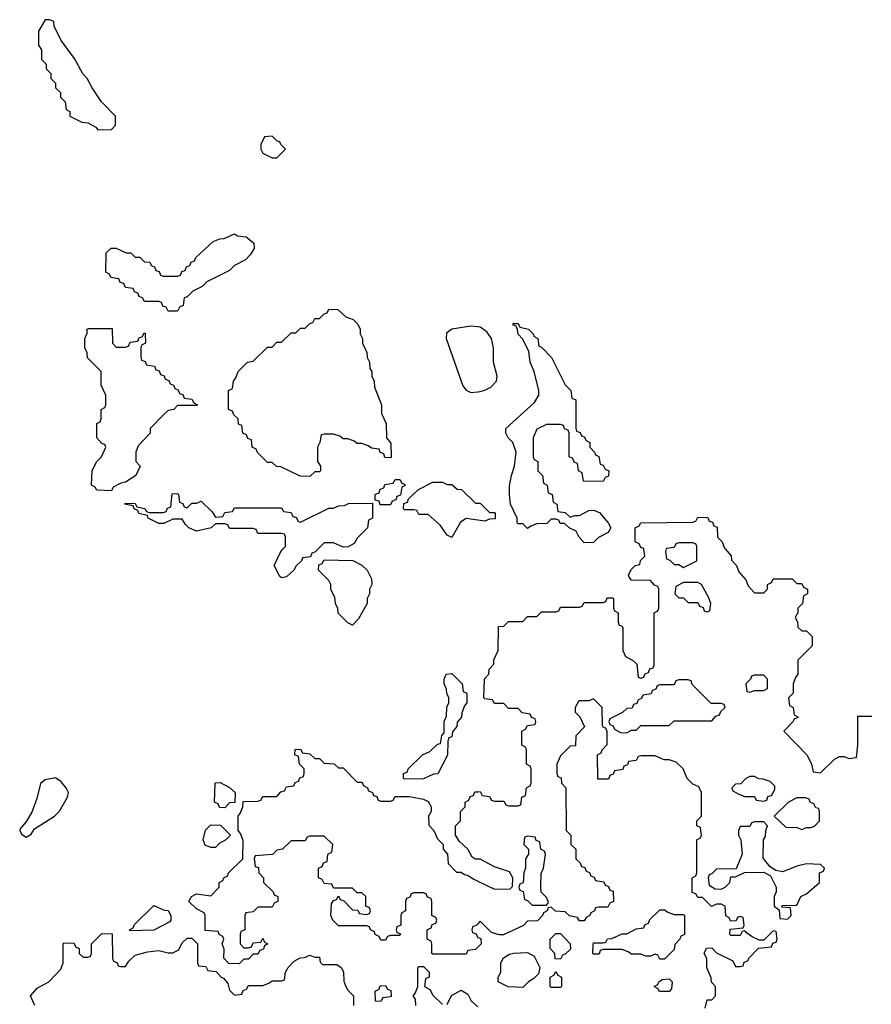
# Model space of a CAD drawing. Header units: inches. Extents: x 2701323 to 2964515, y 494916 to 722124.
# Tile 351 of 656: x 2798062 to 2801664, y 678075 to 682238. Entities that reach past the tile are written whole.
import ezdxf

# ---------------------------------------------------------------- set-up
doc = ezdxf.new("R2010")
doc.units = ezdxf.units.IN
doc.header["$MEASUREMENT"] = 0
for name, color, linetype in [('C7697', 7, 'Continuous'), ('C7698', 7, 'Continuous'), ('C8607', 7, 'Continuous'), ('C8608', 7, 'Continuous')]:
    doc.layers.add(name, color=color, linetype=linetype)

msp = doc.modelspace()

# ---------------------------------------------------------------- linework, layer by layer
at = {"layer": 'C7697', "color": 2, "elevation": 6}
for points in [[(2799324.9, 680000), (2799312.7, 679987.3), (2799298, 679982), (2799292.7, 679967.3), (2799258, 679962), (2799254, 679950), (2799231.6, 679928.4), (2799222, 679910), (2799190, 679882), (2799170, 679878), (2799163.1, 679883.1), (2799138, 679930), (2799166, 679990), (2799176, 680000)], [(2800000, 678316), (2799990, 678306), (2799958, 678302), (2799950, 678286), (2799810, 678286), (2799806, 678290), (2799806, 678330), (2799802, 678342), (2799786, 678350), (2799786, 678390), (2799802, 678398), (2799807.3, 678412.7), (2799822, 678418), (2799826, 678430), (2799822, 678442), (2799806, 678450), (2799806, 678510), (2799802, 678522), (2799787.3, 678527.3), (2799782, 678542), (2799770, 678546), (2799730, 678546), (2799718, 678542), (2799712.7, 678527.3), (2799698, 678522), (2799694, 678510), (2799694, 678470), (2799678, 678462), (2799674, 678450), (2799674, 678410), (2799658, 678402), (2799654, 678390), (2799658, 678378), (2799672.7, 678372.7), (2799670, 678366), (2799630, 678366), (2799618, 678362), (2799610, 678346), (2799590, 678346), (2799582, 678362), (2799566, 678370), (2799562, 678382), (2799546, 678390), (2799542, 678402), (2799530, 678406), (2799410, 678406), (2799386, 678430), (2799378, 678450), (2799380.4, 678499.6), (2799390, 678514), (2799402, 678518), (2799410, 678534), (2799418, 678518), (2799432.7, 678512.7), (2799470, 678474), (2799492.7, 678472.7), (2799498, 678458), (2799530, 678454), (2799542, 678458), (2799546, 678470), (2799542, 678482), (2799526, 678490), (2799526, 678530), (2799510, 678546), (2799490, 678546), (2799470, 678566), (2799390, 678566), (2799382, 678582), (2799350, 678586), (2799342, 678602), (2799326, 678610), (2799326, 678650), (2799342, 678658), (2799347.3, 678672.7), (2799362, 678678), (2799366, 678710), (2799382, 678718), (2799386, 678750), (2799350, 678786), (2799290, 678786), (2799278, 678782), (2799270, 678766), (2799210, 678766), (2799174, 678730), (2799150, 678726), (2799131.6, 678708.4), (2799058, 678702), (2799054, 678690), (2799058, 678658), (2799072.7, 678652.7), (2799074, 678630), (2799094, 678610), (2799094, 678590), (2799134, 678550), (2799138, 678538), (2799154, 678530), (2799154, 678510), (2799138, 678502), (2799130, 678486), (2799070, 678486), (2799050, 678466), (2799018, 678462), (2799014, 678450), (2799014, 678390), (2798998, 678382), (2798994, 678370), (2798994, 678330), (2799010, 678314), (2799030, 678314), (2799042, 678318), (2799050, 678334), (2799082, 678338), (2799090, 678354), (2799098, 678338), (2799112, 678330), (2799098, 678322), (2799092.7, 678307.3), (2799078, 678302), (2799070, 678286), (2799050, 678286), (2799030, 678266), (2799010, 678266), (2798990, 678246), (2798947.3, 678247.3), (2798926, 678270), (2798927.3, 678307.3), (2798918, 678330), (2798926, 678350), (2798922, 678362), (2798906, 678370), (2798902, 678382), (2798847.3, 678387.3), (2798846, 678450), (2798842, 678462), (2798810, 678478), (2798778, 678510), (2798788.9, 678531.1), (2798810, 678542), (2798870, 678534), (2798906, 678570), (2798906, 678590), (2798922, 678598), (2798926, 678610), (2798942, 678618), (2798946, 678630), (2799006, 678690), (2799007.3, 678767.3), (2798996.4, 678796.4), (2798986, 678810), (2798986, 678870), (2798996.4, 678883.6), (2799006, 678910), (2799007.3, 678932.7), (2799070, 678934), (2799082, 678938), (2799090, 678954), (2799150, 678954), (2799167.3, 678972.7), (2799182, 678978), (2799190, 678994), (2799222, 678998), (2799227.3, 679012.7), (2799242, 679018), (2799247.3, 679032.7), (2799262, 679038), (2799266, 679050), (2799266, 679070), (2799246, 679090), (2799242, 679122), (2799226, 679130), (2799227.3, 679152.7), (2799250, 679154), (2799258, 679138), (2799290, 679134), (2799310, 679114), (2799330, 679114), (2799350, 679094), (2799391.6, 679091.6), (2799410, 679074), (2799430, 679074), (2799490, 679014), (2799510, 679014), (2799518, 678998), (2799534, 678990), (2799538, 678978), (2799554, 678970), (2799558, 678958), (2799572.7, 678952.7), (2799578, 678938), (2799590, 678934), (2799630, 678934), (2799642, 678938), (2799650, 678954), (2799710, 678954), (2799770, 678942), (2799790, 678932), (2799802, 678910), (2799802, 678890), (2799792, 678870), (2799792.7, 678832.7), (2799814, 678810), (2799830, 678774), (2799854, 678750), (2799854, 678730), (2799872, 678710), (2799874, 678670), (2799910, 678634), (2799930, 678634), (2799943.6, 678623.6), (2799959.6, 678619.6), (2799983.6, 678603.6), (2800000, 678595.7)], [(2800000, 678688.2), (2799988.4, 678688.4), (2799976.4, 678696.4), (2799958, 678730), (2799923.1, 678763.1), (2799906, 678790), (2799906, 678830), (2799926, 678850), (2799926, 678890), (2799946, 678910), (2799946, 678930), (2799962, 678938), (2799967.3, 678952.7), (2799982, 678958), (2799987.3, 678972.7), (2800000, 678973.4)], [(2800000, 678415.2), (2799992.7, 678407.3), (2799978, 678402), (2799974, 678390), (2799978, 678378), (2799992.7, 678372.7), (2799998, 678358), (2800000, 678357.3)], [(2798126, 678070), (2798108, 678110), (2798136.4, 678143.6), (2798186, 678170), (2798236.4, 678223.6), (2798246, 678250), (2798246, 678330), (2798250, 678334), (2798292.7, 678332.7), (2798298, 678318), (2798314, 678310), (2798314, 678290), (2798330, 678274), (2798350, 678274), (2798362, 678278), (2798366, 678290), (2798366, 678330), (2798410, 678374), (2798452.7, 678372.7), (2798454, 678270), (2798458, 678258), (2798474, 678250), (2798478, 678238), (2798490, 678234), (2798510, 678234), (2798523.1, 678256.9), (2798550, 678282), (2798603.1, 678296.9), (2798650, 678302), (2798690, 678292), (2798710, 678292), (2798734.6, 678305.4), (2798750, 678334), (2798770, 678354), (2798790, 678354), (2798814, 678330), (2798814, 678250), (2798818, 678238), (2798850, 678234), (2798858, 678218), (2798892.7, 678212.7), (2798914, 678190), (2798924.7, 678184.7), (2798942, 678162), (2798950, 678134), (2798970, 678114), (2799002, 678118), (2799007.3, 678132.7), (2799022, 678138), (2799030, 678154), (2799090, 678154), (2799116.4, 678163.6), (2799130, 678174), (2799170, 678174), (2799182, 678178), (2799186, 678210), (2799198, 678230), (2799223.1, 678256.9), (2799248.4, 678271.6), (2799267.3, 678272.7), (2799290, 678282), (2799310, 678274), (2799330, 678274), (2799332.7, 678252.7), (2799343.6, 678243.6), (2799403.6, 678243.6), (2799422, 678230), (2799431.6, 678211.6), (2799432.7, 678172.7), (2799442, 678150), (2799450, 678134), (2799474, 678110), (2799474, 678070)], [(2799738, 678070), (2799736.4, 678096.4), (2799726, 678110), (2799736.4, 678123.6), (2799746, 678150), (2799746, 678230), (2799750, 678234), (2799770, 678234), (2799794, 678210), (2799794, 678190), (2799778, 678182), (2799774, 678150), (2799796.9, 678136.9), (2799810, 678114), (2799850, 678074)], [(2799870, 678074), (2799888, 678112), (2799930, 678134), (2799958, 678118), (2799972, 678090), (2800000, 678063.3)]]:
    msp.add_lwpolyline(points, dxfattribs=at)
at = {"layer": 'C7697', "color": 2}
for points, elevation in [([(2799470, 679678), (2799450, 679688), (2799409.1, 679729.1), (2799408.4, 679748.4), (2799398, 679770), (2799394.6, 679794.6), (2799378, 679830), (2799378, 679850), (2799370, 679866), (2799326, 679910), (2799327.3, 679932.7), (2799342, 679938), (2799350, 679954), (2799471.6, 679951.6), (2799510, 679932), (2799532, 679910), (2799550, 679874), (2799552, 679850), (2799542, 679830), (2799542, 679810), (2799532, 679790), (2799531.3, 679770), (2799495.3, 679704.7)], 6), ([(2799690, 679026), (2799686, 679030), (2799686, 679050), (2799702, 679058), (2799706, 679070), (2799766, 679130), (2799796.4, 679143.6), (2799830, 679174), (2799842, 679178), (2799848.4, 679211.6), (2799858, 679222), (2799858, 679270), (2799867.3, 679292.7), (2799868.4, 679331.6), (2799878, 679350), (2799878, 679370), (2799868.4, 679388.4), (2799867.3, 679407.3), (2799858, 679430), (2799858, 679450), (2799866, 679470), (2799890, 679474), (2799934, 679430), (2799938, 679398), (2799954, 679390), (2799954, 679350), (2799943.6, 679336.4), (2799932.7, 679307.3), (2799931.3, 679288.7), (2799912.7, 679267.3), (2799911.3, 679248.7), (2799892.7, 679227.3), (2799890, 679206), (2799878, 679202), (2799872.7, 679187.3), (2799871.6, 679128.4), (2799831.3, 679048.7), (2799812.7, 679047.3), (2799770, 679028)], 6), ([(2798212.9, 679032.9), (2798170, 679024), (2798150, 679008), (2798134.9, 678945.1), (2798113.2, 678886.8), (2798091.1, 678848.9), (2798063.6, 678816.4), (2798062, 678810), (2798070, 678794), (2798090, 678782), (2798110, 678794), (2798124, 678816), (2798209.1, 678870.9), (2798230, 678892), (2798264, 678950), (2798268.7, 678970), (2798259, 678990), (2798236.5, 679016.5)], 10), ([(2798930, 678906), (2798907.3, 678907.3), (2798902, 678922), (2798886, 678930), (2798888.4, 679011.6), (2798910, 679012), (2798950, 678992), (2798974, 678970), (2798972.7, 678927.3), (2798950, 678926)], 6), ([(2798870, 678738), (2798847.3, 678747.3), (2798838, 678770), (2798848.4, 678811.6), (2798870, 678834), (2798911.6, 678831.6), (2798954, 678790), (2798934, 678770), (2798905.4, 678754.6), (2798890, 678738)], 6), ([(2798530, 678386), (2798526, 678390), (2798542, 678398), (2798547.3, 678412.7), (2798630, 678492), (2798672.7, 678472.7), (2798690, 678472), (2798702, 678450), (2798702, 678430), (2798696.9, 678423.1), (2798630, 678388)], 6), ([(2799590, 678086), (2799567.3, 678087.3), (2799566, 678130), (2799582, 678138), (2799587.3, 678152.7), (2799610, 678154), (2799618, 678138), (2799632.7, 678132.7), (2799634, 678110), (2799630, 678106), (2799598, 678102)], 6)]:
    msp.add_lwpolyline(points, close=True, dxfattribs=dict(at, elevation=elevation))
at = {"layer": 'C7698', "color": 2}
for points, elevation in [([(2798190, 682238), (2798170, 682238), (2798142, 682190), (2798142, 682130), (2798154, 682110), (2798154, 682070), (2798174, 682050), (2798174, 682030), (2798194, 682010), (2798194, 681990), (2798214, 681970), (2798214, 681950), (2798234, 681930), (2798234, 681910), (2798254, 681890), (2798258, 681858), (2798274, 681850), (2798274, 681830), (2798325.4, 681805.4), (2798350, 681802), (2798383.6, 681783.6), (2798392.7, 681772.7), (2798450, 681774), (2798467.3, 681792.7), (2798468, 681830), (2798408, 681890), (2798368, 681950), (2798348, 681990), (2798329.1, 682009.1), (2798293.6, 682073.6), (2798238, 682150), (2798208, 682210), (2798206, 682230)], 10), ([(2799130, 681746), (2799098, 681742), (2799082, 681710), (2799082, 681690), (2799090, 681674), (2799130, 681654), (2799150, 681654), (2799186, 681690), (2799166, 681710), (2799162, 681722), (2799150, 681726)], 10), ([(2798690, 681006), (2798682, 681022), (2798667.3, 681027.3), (2798662, 681042), (2798650, 681046), (2798590, 681046), (2798582, 681062), (2798567.3, 681067.3), (2798562, 681082), (2798547.3, 681087.3), (2798542, 681102), (2798510, 681106), (2798502, 681122), (2798487.3, 681127.3), (2798482, 681142), (2798447.3, 681147.3), (2798442, 681162), (2798426, 681170), (2798427.3, 681252.7), (2798448.4, 681271.6), (2798470, 681272), (2798512.7, 681252.7), (2798531.6, 681251.6), (2798550, 681234), (2798570, 681234), (2798590, 681214), (2798612.7, 681212.7), (2798618, 681198), (2798632.7, 681192.7), (2798638, 681178), (2798652.7, 681172.7), (2798658, 681158), (2798670, 681154), (2798730, 681154), (2798742, 681158), (2798747.3, 681172.7), (2798762, 681178), (2798767.3, 681192.7), (2798782, 681198), (2798787.3, 681212.7), (2798802, 681218), (2798807.3, 681232.7), (2798880.4, 681299.6), (2798908.4, 681311.6), (2798927.3, 681312.7), (2798970, 681332), (2798983.6, 681323.6), (2799019.6, 681319.6), (2799052.7, 681292.7), (2799054, 681270), (2799036.9, 681243.1), (2799016.9, 681223.1), (2798970, 681198), (2798950, 681178), (2798854, 681130), (2798834, 681110), (2798794, 681090), (2798770, 681066), (2798758, 681062), (2798754, 681030), (2798738, 681022), (2798730, 681006)], 6), ([(2799630, 680386), (2799607.3, 680387.3), (2799602, 680402), (2799587.3, 680407.3), (2799582, 680422), (2799550, 680426), (2799536.4, 680436.4), (2799510, 680446), (2799490, 680446), (2799476.4, 680456.4), (2799450, 680466), (2799430, 680466), (2799416.4, 680476.4), (2799390, 680486), (2799350, 680486), (2799338, 680482), (2799332, 680450), (2799322, 680430), (2799322, 680370), (2799334, 680350), (2799334, 680330), (2799330, 680326), (2799310, 680326), (2799290, 680306), (2799248.4, 680308.4), (2799167.3, 680347.3), (2799148.4, 680348.4), (2799130, 680366), (2799110, 680366), (2799067.3, 680407.3), (2799062, 680422), (2799046, 680430), (2799042, 680462), (2799027.3, 680467.3), (2799022, 680482), (2799006, 680490), (2799002, 680522), (2798987.3, 680527.3), (2798986, 680550), (2798967.3, 680567.3), (2798962, 680582), (2798946, 680590), (2798946, 680670), (2798962, 680678), (2798966, 680710), (2798976.4, 680723.6), (2798986, 680750), (2799026, 680790), (2799050, 680794), (2799110, 680854), (2799130, 680854), (2799150, 680874), (2799170, 680874), (2799210, 680914), (2799230, 680914), (2799250, 680934), (2799270, 680934), (2799290, 680954), (2799302, 680958), (2799310, 680974), (2799330, 680974), (2799350, 680994), (2799362, 680998), (2799370, 681014), (2799407.3, 681012.7), (2799442, 680982), (2799472, 680970), (2799492, 680950), (2799502, 680930), (2799502, 680910), (2799512, 680890), (2799512, 680870), (2799531.1, 680831.1), (2799532, 680810), (2799542, 680790), (2799543.6, 680763.6), (2799552, 680750), (2799552, 680730), (2799562, 680710), (2799563.6, 680683.6), (2799592, 680610), (2799592.7, 680572.7), (2799612, 680530), (2799614, 680470), (2799632.7, 680447.3), (2799634, 680390)], 6), ([(2798470, 680854), (2798510, 680854), (2798522, 680858), (2798530, 680874), (2798562, 680878), (2798567.3, 680892.7), (2798582, 680898), (2798587.3, 680912.7), (2798592.7, 680912.7), (2798594, 680870), (2798578, 680862), (2798574, 680850), (2798574, 680810), (2798578, 680798), (2798592.7, 680792.7), (2798598, 680778), (2798632.7, 680772.7), (2798638, 680758), (2798652.7, 680752.7), (2798658, 680738), (2798672.7, 680732.7), (2798678, 680718), (2798692.7, 680712.7), (2798698, 680698), (2798712.7, 680692.7), (2798718, 680678), (2798732.7, 680672.7), (2798738, 680658), (2798752.7, 680652.7), (2798758, 680638), (2798790, 680634), (2798798, 680618), (2798814, 680610), (2798810, 680606), (2798730, 680606), (2798714, 680590), (2798690, 680586), (2798671.6, 680568.4), (2798614, 680510), (2798614, 680490), (2798563.6, 680436.4), (2798554, 680410), (2798554, 680370), (2798572, 680350), (2798554, 680310), (2798510, 680282), (2798490, 680278), (2798458, 680262), (2798450, 680246), (2798388.4, 680248.4), (2798382, 680262), (2798366, 680270), (2798368.4, 680331.6), (2798388, 680370), (2798408, 680390), (2798426, 680430), (2798422, 680442), (2798410, 680446), (2798388, 680470), (2798388, 680530), (2798402, 680538), (2798406, 680550), (2798406, 680590), (2798422, 680598), (2798426, 680610), (2798426, 680650), (2798407.3, 680692.7), (2798406, 680750), (2798348.4, 680808.4), (2798348, 680830), (2798338, 680850), (2798338, 680890), (2798347.3, 680912.7), (2798348, 680930), (2798352.7, 680932.7), (2798452.7, 680932.7), (2798454, 680870)], 6), ([(2799630, 680186), (2799587.3, 680187.3), (2799582, 680202), (2799566, 680206), (2799566, 680230), (2799582, 680238), (2799587.3, 680252.7), (2799602, 680258), (2799607.3, 680272.7), (2799642, 680278), (2799650, 680294), (2799670, 680294), (2799678, 680278), (2799690, 680274), (2799692, 680268), (2799678, 680262), (2799672.7, 680227.3), (2799658, 680222), (2799652.7, 680207.3), (2799638, 680202)], 6)]:
    msp.add_lwpolyline(points, close=True, dxfattribs=dict(at, elevation=elevation))
for points, elevation in [([(2800000, 680939), (2799970, 680942), (2799890, 680929), (2799867.3, 680912.7), (2799866, 680890), (2799936, 680690), (2799950, 680671.3), (2799970, 680661), (2800000, 680664.8)], 10), ([(2800000, 680122), (2799950, 680128.7), (2799926.8, 680113.2), (2799890, 680048), (2799870, 680058), (2799840.4, 680100.4), (2799790, 680146), (2799750, 680146), (2799742, 680162), (2799730, 680166), (2799690, 680166), (2799686, 680170), (2799687.3, 680192.7), (2799702, 680198), (2799707.3, 680212.7), (2799748.4, 680251.6), (2799810, 680282), (2799850, 680282), (2799870, 680272), (2799890, 680272), (2799912.7, 680252.7), (2799931.6, 680251.6), (2799990, 680194), (2800000, 680194)], 6), ([(2799176, 680000), (2799186, 680010), (2799186, 680050), (2799182, 680062), (2799170, 680066), (2799070, 680066), (2799062, 680082), (2799050, 680086), (2798950, 680086), (2798942, 680102), (2798930, 680106), (2798890, 680106), (2798871.3, 680088.7), (2798810, 680075.3), (2798778, 680090), (2798763.1, 680103.1), (2798750, 680126), (2798710, 680126), (2798671.6, 680108.4), (2798650, 680108), (2798606, 680130), (2798602, 680142), (2798566, 680150), (2798562, 680162), (2798546, 680170), (2798542, 680182), (2798506, 680190), (2798510, 680194), (2798550, 680192), (2798558, 680178), (2798591.6, 680171.6), (2798598, 680158), (2798610, 680154), (2798670, 680154), (2798682, 680158), (2798687.3, 680172.7), (2798702, 680178), (2798707.3, 680232.7), (2798730, 680234), (2798734, 680230), (2798738, 680198), (2798752.7, 680192.7), (2798758, 680178), (2798770, 680174), (2798790, 680194), (2798810, 680194), (2798830, 680202), (2798876.9, 680156.9), (2798890, 680134), (2798922, 680138), (2798930, 680154), (2798962, 680158), (2798970, 680174), (2799170, 680174), (2799178, 680158), (2799210, 680154), (2799218, 680138), (2799232.7, 680132.7), (2799238, 680118), (2799250, 680114), (2799370, 680172), (2799390, 680172), (2799410, 680182), (2799436.4, 680183.6), (2799452.7, 680192.7), (2799554, 680194), (2799554, 680130), (2799538, 680122), (2799534, 680090), (2799490, 680046), (2799476.9, 680023.1), (2799451.6, 680008.4), (2799430, 680008), (2799390, 680026), (2799350, 680026), (2799324.9, 680000)], 6)]:
    msp.add_lwpolyline(points, dxfattribs=dict(at, elevation=elevation))
at = {"layer": 'C8607', "color": 2, "elevation": 6}
for points in [[(2800000, 678973.4), (2800010, 678974), (2800018, 678958), (2800050, 678954), (2800058, 678938), (2800070, 678934), (2800110, 678934), (2800118, 678918), (2800130, 678914), (2800170, 678914), (2800182, 678918), (2800186, 678950), (2800202, 678958), (2800206, 678990), (2800222, 678998), (2800226, 679010), (2800226, 679070), (2800222, 679082), (2800206, 679090), (2800206, 679150), (2800202, 679162), (2800186, 679170), (2800186, 679230), (2800202, 679238), (2800210, 679254), (2800242, 679258), (2800246, 679270), (2800242, 679282), (2800227.3, 679287.3), (2800222, 679302), (2800187.3, 679307.3), (2800170, 679326), (2800130, 679326), (2800110, 679346), (2800070, 679346), (2800062, 679362), (2800030, 679366), (2800026, 679370), (2800028.4, 679451.6), (2800046, 679470), (2800048.4, 679491.6), (2800067.3, 679512.7), (2800068.4, 679531.6), (2800086, 679570), (2800087.3, 679672.7), (2800110, 679674), (2800130, 679694), (2800190, 679694), (2800210, 679714), (2800250, 679714), (2800270, 679734), (2800330, 679734), (2800342, 679738), (2800350, 679754), (2800430, 679754), (2800442, 679758), (2800450, 679774), (2800530, 679774), (2800542, 679778), (2800547.3, 679792.7), (2800570, 679794), (2800574, 679790), (2800574, 679750), (2800578, 679738), (2800594, 679730), (2800594, 679690), (2800598, 679678), (2800610, 679674), (2800612.7, 679667.3), (2800614, 679570), (2800624.7, 679544.7), (2800654, 679530), (2800672.7, 679512.7), (2800678, 679458), (2800690, 679454), (2800702, 679458), (2800707.3, 679472.7), (2800722, 679478), (2800727.3, 679492.7), (2800742, 679498), (2800746, 679510), (2800746, 679730), (2800762, 679738), (2800766, 679750), (2800766, 679830), (2800762, 679842), (2800747.3, 679847.3), (2800730, 679866), (2800650, 679868), (2800640.4, 679880.4), (2800638, 679890), (2800650, 679914), (2800666, 679930), (2800686, 679934), (2800688.4, 679951.6), (2800706, 679970), (2800702.3, 680000)], [(2800797.3, 680000), (2800794, 679990), (2800798, 679958), (2800812.7, 679952.7), (2800830, 679934), (2800850, 679934), (2800870, 679922), (2800926, 679950), (2800926, 680000)], [(2801046.8, 680000), (2801071.6, 679971.6), (2801072.7, 679952.7), (2801094, 679930), (2801103.6, 679903.6), (2801134, 679870), (2801143.6, 679843.6), (2801170, 679814), (2801210, 679814), (2801226, 679830), (2801226, 679850), (2801242, 679858), (2801250, 679874), (2801330, 679874), (2801350, 679854), (2801370, 679854), (2801378, 679838), (2801394, 679830), (2801394, 679810), (2801378, 679802), (2801374, 679770), (2801354, 679750), (2801354, 679730), (2801342, 679710), (2801351.6, 679691.6), (2801354, 679670), (2801370, 679654), (2801390, 679654), (2801414, 679630), (2801414, 679590), (2801354, 679530), (2801354, 679470), (2801343.6, 679456.4), (2801334, 679430), (2801334, 679390), (2801314, 679370), (2801318, 679338), (2801334, 679330), (2801338, 679298), (2801354, 679290), (2801354, 679286), (2801338, 679282), (2801334, 679270), (2801294, 679230), (2801392, 679130), (2801411.6, 679091.6), (2801418, 679058), (2801450, 679054), (2801508.9, 679111.1), (2801530, 679122), (2801550, 679122), (2801570, 679114), (2801602, 679118), (2801608, 679170), (2801607.3, 679292.7), (2801667.3, 679292.7)], [(2800962, 678058), (2800970, 678094), (2800990, 678094), (2801006, 678110), (2801006, 678150), (2800988.4, 678168.4), (2800987.3, 678187.3), (2800968.9, 678228.9), (2800968.4, 678268.4), (2800958, 678290), (2800967.3, 678312.7), (2800990, 678314), (2801010, 678292), (2801078, 678258), (2801090, 678234), (2801110, 678234), (2801122, 678238), (2801127.3, 678252.7), (2801142, 678258), (2801146, 678270), (2801187.3, 678312.7), (2801242, 678318), (2801247.3, 678332.7), (2801262, 678338), (2801266, 678350), (2801262, 678382), (2801250, 678386), (2801210, 678346), (2801190, 678346), (2801160.4, 678360.4), (2801136.4, 678376.4), (2801130, 678386), (2801118, 678382), (2801110, 678366), (2801070, 678366), (2801066, 678370), (2801067.3, 678392.7), (2801122, 678398), (2801126, 678410), (2801122, 678442), (2801110, 678446), (2801098, 678442), (2801092.7, 678427.3), (2801070, 678426), (2801062, 678442), (2801048.4, 678448.4), (2801046, 678490), (2801030, 678498), (2801010, 678498), (2800988, 678488), (2800950, 678526), (2800930, 678526), (2800922, 678542), (2800907.3, 678547.3), (2800906, 678610), (2800922, 678618), (2800926, 678630), (2800926, 678770), (2800942, 678778), (2800946, 678790), (2800942, 678822), (2800926, 678830), (2800926, 678850), (2800946, 678870), (2800946, 678970), (2800934.6, 678994.6), (2800910, 679006), (2800886, 679030), (2800868, 679070), (2800839, 679099), (2800810, 679108), (2800788.4, 679108.4), (2800750, 679126), (2800690, 679126), (2800678, 679122), (2800670, 679106), (2800638, 679102), (2800632.7, 679087.3), (2800618, 679082), (2800612.7, 679067.3), (2800578, 679062), (2800572.7, 679047.3), (2800558, 679042), (2800552.7, 679027.3), (2800507.3, 679027.3), (2800506, 679130), (2800522, 679138), (2800526, 679150), (2800547.3, 679172.7), (2800547.3, 679227.3), (2800542, 679242), (2800530, 679246), (2800527.3, 679252.7), (2800526, 679330), (2800490, 679366), (2800470, 679358), (2800430, 679358), (2800425.4, 679354.6), (2800412, 679330), (2800412, 679310), (2800432, 679290), (2800451.6, 679248.4), (2800414, 679210), (2800412.7, 679167.3), (2800390, 679166), (2800350, 679126), (2800334, 679090), (2800334, 679050), (2800338, 679038), (2800352.7, 679032.7), (2800354, 679010), (2800372, 678990), (2800374, 678810), (2800394, 678790), (2800394, 678750), (2800414, 678730), (2800414, 678690), (2800432.7, 678672.7), (2800438, 678658), (2800452.7, 678652.7), (2800458, 678638), (2800472.7, 678632.7), (2800478, 678618), (2800492.7, 678612.7), (2800498, 678598), (2800532.7, 678592.7), (2800538, 678578), (2800552.7, 678572.7), (2800558, 678558), (2800572.7, 678552.7), (2800574, 678510), (2800558, 678502), (2800550, 678486), (2800510, 678486), (2800498, 678482), (2800494, 678470), (2800478, 678462), (2800474, 678450), (2800458, 678442), (2800450, 678428), (2800430, 678428), (2800422, 678442), (2800388.4, 678448.4), (2800370, 678466), (2800328.4, 678468.4), (2800310, 678486), (2800298, 678482), (2800294, 678470), (2800278, 678462), (2800274, 678450), (2800252.7, 678427.3), (2800210, 678426), (2800192.7, 678407.3), (2800108.4, 678368.4), (2800090, 678368), (2800058, 678378), (2800010, 678426), (2800000, 678415.2)], [(2800000, 678595.7), (2800070, 678562), (2800136.4, 678563.6), (2800147.3, 678572.7), (2800148, 678610), (2800134.6, 678634.6), (2800070, 678655.3), (2800010, 678688), (2800000, 678688.2)], [(2800000, 678357.3), (2800012.7, 678352.7), (2800014, 678330), (2800000, 678316)]]:
    msp.add_lwpolyline(points, dxfattribs=at)
for points in [[(2800930, 679858), (2800870, 679858), (2800838, 679842), (2800834, 679810), (2800850, 679794), (2800870, 679794), (2800890, 679774), (2800930, 679774), (2800938, 679758), (2800952.7, 679752.7), (2800958, 679738), (2800970, 679734), (2800982, 679738), (2800986, 679770), (2800976.4, 679796.4), (2800946, 679850)], [(2801210, 679466), (2801170, 679466), (2801158, 679462), (2801154, 679450), (2801134, 679430), (2801138, 679398), (2801150, 679394), (2801170, 679402), (2801210, 679402), (2801226, 679410), (2801226, 679450)], [(2800890, 679446), (2800850, 679446), (2800838, 679442), (2800830, 679426), (2800770, 679426), (2800758, 679422), (2800752.7, 679407.3), (2800738, 679402), (2800732.7, 679387.3), (2800698, 679382), (2800692.7, 679367.3), (2800678, 679362), (2800672.7, 679347.3), (2800658, 679342), (2800652.7, 679327.3), (2800630, 679326), (2800611.6, 679308.4), (2800558, 679282), (2800554, 679270), (2800558, 679258), (2800572, 679252), (2800578, 679238), (2800603.6, 679223.6), (2800630, 679222), (2800650, 679234), (2800670, 679234), (2800690, 679254), (2800810, 679254), (2800830, 679274), (2800990, 679274), (2801007.3, 679292.7), (2801022, 679298), (2801027.3, 679312.7), (2801046, 679330), (2801042, 679342), (2801030, 679346), (2800987.3, 679347.3), (2800907.3, 679427.3), (2800902, 679442)], [(2801170, 679038), (2801150, 679038), (2801134, 679030), (2801112.7, 679007.3), (2801090, 679006), (2801074, 678990), (2801078, 678978), (2801103.6, 678963.6), (2801130, 678954), (2801170, 678954), (2801178, 678938), (2801210, 678934), (2801222, 678938), (2801227.3, 678952.7), (2801242, 678958), (2801256.4, 678983.6), (2801256.4, 678996.4), (2801236.4, 679016.4), (2801207.3, 679027.3), (2801188.4, 679028.4)], [(2801350, 678948), (2801314, 678930), (2801254, 678870), (2801303.6, 678823.6), (2801350, 678822), (2801370, 678814), (2801390, 678822), (2801410, 678822), (2801426, 678830), (2801446, 678850), (2801446, 678890), (2801442, 678902), (2801430, 678906), (2801422, 678922), (2801406, 678930), (2801402, 678942), (2801387.3, 678947.3)], [(2801210, 678846), (2801170, 678846), (2801158, 678842), (2801150, 678826), (2801110, 678826), (2801102, 678810), (2801102, 678790), (2801112, 678770), (2801118, 678710), (2801092.7, 678647.3), (2801010, 678646), (2800990, 678626), (2800978, 678622), (2800974, 678610), (2800978, 678578), (2801003.6, 678563.6), (2801030, 678562), (2801046, 678570), (2801066, 678590), (2801070, 678614), (2801090, 678614), (2801128, 678632), (2801210, 678634), (2801238, 678618), (2801262, 678570), (2801262, 678550), (2801254, 678530), (2801254, 678490), (2801274, 678474), (2801278, 678438), (2801310, 678434), (2801326, 678450), (2801322, 678482), (2801286, 678486), (2801287.3, 678492.7), (2801350, 678494), (2801366, 678530), (2801390, 678542), (2801446, 678590), (2801446, 678630), (2801462, 678638), (2801466, 678650), (2801450, 678666), (2801390, 678668), (2801350, 678659), (2801290, 678635.3), (2801260.4, 678640.4), (2801236.4, 678656.4), (2801207.3, 678692.7), (2801208, 678770), (2801216.4, 678783.6), (2801218, 678810), (2801226, 678830)], [(2800210, 678786), (2800198, 678782), (2800194, 678750), (2800214, 678730), (2800214, 678710), (2800202, 678690), (2800202, 678650), (2800194, 678630), (2800191.6, 678588.4), (2800178, 678582), (2800174, 678570), (2800178, 678558), (2800191.6, 678551.6), (2800198, 678518), (2800210, 678514), (2800230, 678494), (2800290, 678494), (2800298, 678502), (2800298, 678510), (2800290, 678526), (2800268.4, 678548.4), (2800266, 678570), (2800267.3, 678627.3), (2800278, 678650), (2800286, 678710), (2800282, 678722), (2800266, 678730), (2800262, 678762), (2800247.3, 678767.3), (2800242, 678782)], [(2800830, 678454), (2800870, 678454), (2800874, 678450), (2800874, 678370), (2800858, 678362), (2800854, 678350), (2800832.7, 678327.3), (2800830, 678306), (2800790, 678266), (2800770, 678266), (2800762, 678282), (2800750, 678286), (2800730, 678278), (2800710, 678278), (2800690, 678286), (2800650, 678286), (2800636.4, 678296.4), (2800610, 678306), (2800530, 678306), (2800518, 678302), (2800512.7, 678287.3), (2800490, 678286), (2800486, 678290), (2800487.3, 678327.3), (2800490, 678334), (2800530, 678334), (2800542, 678338), (2800548.4, 678351.6), (2800567.3, 678352.7), (2800610, 678372), (2800630, 678372), (2800670, 678394), (2800702, 678398), (2800707.3, 678412.7), (2800722, 678418), (2800727.3, 678432.7), (2800770, 678474), (2800790, 678474), (2800803.6, 678463.6)], [(2800350, 678266), (2800327.3, 678267.3), (2800326, 678290), (2800306, 678310), (2800306, 678350), (2800330, 678374), (2800350, 678374), (2800391.3, 678330), (2800391.6, 678308.4), (2800370, 678286), (2800358, 678282)], [(2800190, 678146), (2800128, 678148), (2800086, 678170), (2800086, 678190), (2800098, 678210), (2800098, 678250), (2800108.9, 678271.1), (2800133.6, 678286.4), (2800151.6, 678291.6), (2800210, 678294), (2800238, 678278), (2800262, 678230), (2800256, 678204), (2800236.9, 678183.1), (2800214, 678170)], [(2800310, 678146), (2800306, 678150), (2800306, 678190), (2800322, 678198), (2800330, 678214), (2800338, 678198), (2800354, 678190), (2800354, 678150), (2800350, 678146)], [(2800810, 678128.7), (2800768.9, 678128.9), (2800762, 678142), (2800746, 678150), (2800762, 678158), (2800766, 678170), (2800780.4, 678179.6), (2800810, 678182), (2800822, 678170), (2800819.6, 678140.4)]]:
    msp.add_lwpolyline(points, close=True, dxfattribs=at)
at = {"layer": 'C8608', "color": 2}
for points, elevation in [([(2800000, 680664.8), (2800010, 680666), (2800030, 680670.8), (2800055.5, 680684.5), (2800079, 680710), (2800081.2, 680730), (2800066, 680790), (2800066.6, 680850), (2800058, 680890), (2800038.3, 680918.3), (2800010, 680938), (2800000, 680939)], 10), ([(2800000, 680194), (2800010, 680194), (2800050, 680154), (2800070, 680154), (2800074, 680150), (2800072.7, 680127.3), (2800050, 680126), (2800030, 680118), (2800000, 680122)], 6), ([(2800702.3, 680000), (2800702, 680002), (2800690, 680006), (2800682, 680022), (2800666, 680030), (2800666, 680090), (2800682, 680098), (2800688.9, 680111.1), (2800910, 680114), (2800922, 680118), (2800930, 680134), (2800972.7, 680132.7), (2800978, 680118), (2800992.7, 680112.7), (2800998, 680098), (2801012.7, 680092.7), (2801014, 680050), (2801034, 680030), (2801043.6, 680003.6), (2801046.8, 680000)], 6), ([(2800926, 680000), (2800926, 680010), (2800922, 680022), (2800910, 680026), (2800850, 680026), (2800838, 680022), (2800830, 680006), (2800798, 680002), (2800797.3, 680000)], 6)]:
    msp.add_lwpolyline(points, dxfattribs=dict(at, elevation=elevation))
at = {"layer": 'C8608', "color": 2, "elevation": 6}
msp.add_lwpolyline([(2800530, 680286), (2800447.3, 680287.3), (2800442, 680322), (2800426, 680330), (2800422, 680362), (2800407.3, 680367.3), (2800402, 680382), (2800386, 680390), (2800386, 680490), (2800382, 680502), (2800367.3, 680507.3), (2800362, 680522), (2800350, 680526), (2800290, 680526), (2800250, 680506), (2800234, 680470), (2800234, 680390), (2800238, 680378), (2800254, 680370), (2800254, 680330), (2800274, 680310), (2800278, 680278), (2800294, 680270), (2800298, 680238), (2800314, 680230), (2800318, 680198), (2800334, 680190), (2800338, 680158), (2800370, 680154), (2800390, 680134), (2800410, 680142), (2800430, 680142), (2800470, 680162), (2800490, 680164.7), (2800514.4, 680154.4), (2800552, 680110), (2800562, 680090), (2800552, 680070), (2800510, 680048), (2800490, 680028), (2800450, 680026), (2800428, 680050), (2800415.3, 680075.3), (2800386, 680090), (2800367.3, 680107.3), (2800348.4, 680108.4), (2800342, 680122), (2800330, 680126), (2800310, 680126), (2800291.6, 680108.4), (2800250, 680106), (2800223.6, 680096.4), (2800210, 680086), (2800190, 680106), (2800170, 680106), (2800166, 680110), (2800166, 680130), (2800138, 680190), (2800134, 680230), (2800134.6, 680265.4), (2800142, 680310), (2800155.3, 680350), (2800162, 680410), (2800148, 680450), (2800128, 680470), (2800118, 680490), (2800118, 680510), (2800240.2, 680619.8), (2800258, 680650), (2800258, 680670), (2800238, 680750), (2800222, 680790), (2800216.4, 680836.4), (2800189, 680889), (2800170, 680908), (2800168.4, 680928.4), (2800162, 680942), (2800150, 680946), (2800150, 680954), (2800170, 680954), (2800178, 680938), (2800214, 680930), (2800234, 680910), (2800238, 680898), (2800254, 680890), (2800258, 680858), (2800270, 680854), (2800312, 680810), (2800370, 680694), (2800394, 680670), (2800398, 680638), (2800414, 680630), (2800414, 680510), (2800418, 680498), (2800432.7, 680492.7), (2800438, 680478), (2800450, 680474), (2800458, 680458), (2800474, 680450), (2800474, 680430), (2800494, 680410), (2800498, 680398), (2800511.6, 680391.6), (2800518, 680358), (2800530, 680354), (2800538, 680338), (2800554, 680330), (2800552.7, 680307.3), (2800538, 680302)], close=True, dxfattribs=at)

doc.saveas('drawing.dxf')
